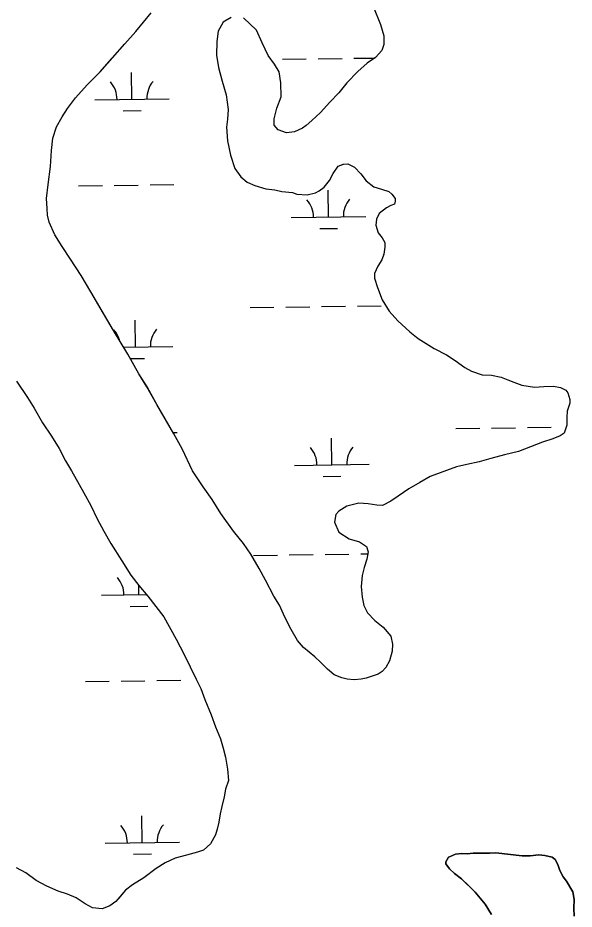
# Model space of a CAD drawing. Extents: x 3767014 to 3805179, y 361544 to 387384.
# Drawn here: x 3773937 to 3774684, y 373622 to 374819 of the extents above; entities that cross this region are included whole.
import ezdxf

# ---------------------------------------------------------------- set-up
doc = ezdxf.new("R2010")
doc.units = 0
doc.layers.add('V-TOPO-SHOR', color=7, linetype='Continuous')
doc.layers.add('V-WETL-SWMP', color=7, linetype='Continuous')

msp = doc.modelspace()

# ---------------------------------------------------------------- linework, layer by layer
at = {"layer": 'V-TOPO-SHOR'}
for points in [[(3774361.659, 373936.938), (3774352.766, 373944.483), (3774343.503, 373953.594), (3774335.778, 373960.731), (3774320.699, 373973.439), (3774312.613, 373982.928), (3774304.204, 373997.501), (3774295.431, 374014.035), (3774288.605, 374030.15), (3774280.945, 374042.371), (3774269.503, 374064.02), (3774261.102, 374079.376), (3774250.018, 374098.677), (3774240.047, 374113.271), (3774226.577, 374129.474), (3774209.691, 374153.542), (3774198.206, 374172.065), (3774185.92, 374189.036), (3774171.74, 374210.723), (3774157.662, 374240.224), (3774146.588, 374260.307), (3774135.123, 374280.394), (3774124.04, 374299.694), (3774110.666, 374323.324), (3774099.564, 374341.061), (3774085.048, 374367.051), (3774065.528, 374398.971), (3774047.944, 374429.302), (3774035.328, 374450.967), (3774022.326, 374473.03), (3774008.145, 374494.717), (3773996.64, 374511.676), (3773987.074, 374527.438), (3773979.477, 374544.348), (3773977.253, 374553.759), (3773976.59, 374562.757), (3773975.984, 374576.057), (3773978.187, 374595.183), (3773981.241, 374619.381), (3773982.304, 374640.866), (3773984.475, 374657.256), (3773989.363, 374672.438), (3773996.969, 374686.02), (3774003.757, 374696.879), (3774014.504, 374711.592), (3774030.368, 374728.975), (3774047.797, 374746.338), (3774063.192, 374763.728), (3774080.888, 374783.825), (3774095.568, 374800.285), (3774116.071, 374825.581)], [(3774414.518, 374833.012), (3774423.986, 374809.822), (3774428.477, 374794.517), (3774428.327, 374783.184), (3774425.876, 374775.006), (3774417.154, 374765.739), (3774406.109, 374758.065), (3774393.452, 374746.893), (3774378.786, 374731.449), (3774368.059, 374718.299), (3774356.164, 374705.554), (3774343.473, 374691.646), (3774331.996, 374680.851), (3774324.482, 374674.306), (3774319.349, 374670.464), (3774308.73, 374665.52), (3774297.772, 374664.49), (3774286.878, 374668.543), (3774281.484, 374674.478), (3774281.205, 374683.082), (3774284.912, 374697.495), (3774290.583, 374712.667), (3774290.44, 374731.433), (3774287.896, 374746.322), (3774281.777, 374756.566), (3774273.333, 374768.403), (3774265.343, 374785.318), (3774257.747, 374802.226), (3774239.983, 374818.878)], [(3774223.566, 374819.093), (3774215.299, 374814.51), (3774212.931, 374812.978), (3774206.13, 374800.948), (3774204.381, 374786.899), (3774204.141, 374768.528), (3774206.662, 374752.077), (3774211.502, 374733.641), (3774216.738, 374715.589), (3774219.605, 374695.615), (3774218.653, 374682.727), (3774217.338, 374671.797), (3774218.665, 374653.799), (3774222.708, 374634.2), (3774228.733, 374616.53), (3774236.405, 374605.485), (3774245.304, 374598.331), (3774255.411, 374593.897), (3774270.205, 374589.404), (3774282.303, 374587.682), (3774291.656, 374585.605), (3774306.025, 374584.243)], [(3774306.025, 374584.243), (3774311.862, 374582.213), (3774325.53, 374581.253), (3774336.903, 374583.84), (3774341.627, 374586.514), (3774348.339, 374591.509), (3774355.492, 374600.406), (3774360.696, 374609.72), (3774367.082, 374619.8), (3774374.154, 374622.444), (3774380.021, 374622.758), (3774389.346, 374618.336), (3774397.827, 374609.235), (3774404.745, 374600.152), (3774415.189, 374591.806), (3774425.311, 374588.546), (3774435.047, 374585.683), (3774439.299, 374582.109), (3774443.522, 374576.188), (3774443.868, 374572.666), (3774442.643, 374568.772), (3774437.926, 374566.88), (3774432.022, 374563.831), (3774422.151, 374556.14), (3774418.53, 374548.37), (3774417.645, 374540.563), (3774421.024, 374529.965), (3774426.415, 374523.639), (3774429.851, 374517.341), (3774429.763, 374510.695), (3774428.475, 374501.721), (3774426.025, 374493.934), (3774420.443, 374485.409), (3774416.015, 374475.693), (3774415.933, 374469.438), (3774420.068, 374456.876), (3774426.107, 374440.377), (3774435.678, 374425.007), (3774447.235, 374411.955), (3774463.461, 374397.279), (3774474.678, 374388.141), (3774496.006, 374374.962), (3774512.705, 374366.532), (3774524.327, 374358.564), (3774537.109, 374349.405), (3774546.036, 374344.596), (3774560.438, 374339.718), (3774572.939, 374339.163), (3774586.191, 374336.253), (3774594.75, 374333.013), (3774602.917, 374329.777), (3774613.809, 374325.726), (3774630.58, 374322.771), (3774643.103, 374323.778), (3774656.012, 374324.393), (3774665.756, 374322.31), (3774672.75, 374319.091), (3774675.435, 374315.146), (3774678.058, 374306.512), (3774677.993, 374301.431), (3774674.722, 374290.527), (3774674.229, 374282.716), (3774674.085, 374271.771), (3774670.43, 374261.265), (3774665.297, 374257.423), (3774655.475, 374253.643), (3774641.344, 374249.137), (3774625.232, 374242.702), (3774609.125, 374236.659), (3774590.304, 374232.214), (3774572.253, 374226.978), (3774556.561, 374222.884), (3774539.704, 374219.195), (3774525.978, 374215.857), (3774490.628, 374203.028), (3774476.84, 374194.998), (3774462.267, 374186.589), (3774447.671, 374176.617), (3774437.808, 374169.709), (3774426.787, 374163.989), (3774418.976, 374164.483), (3774407.272, 374166.199), (3774394.775, 374167.145), (3774378.692, 374163.055), (3774368.053, 374156.551), (3774364.084, 374151.91), (3774362.386, 374141.769), (3774368.075, 374128.403), (3774382.028, 374119.23), (3774395.662, 374115.534), (3774405.351, 374109.152), (3774407.6, 374101.695), (3774405.517, 374091.949), (3774402.246, 374081.045), (3774399.367, 374070.138), (3774398.001, 374055.302), (3774399.379, 374041.21), (3774401.576, 374029.845), (3774406.528, 374020.007), (3774416.558, 374009.711), (3774427.389, 374000.971)], [(3773935.693, 374331.088), (3773950.257, 374309.01), (3773959.45, 374294.82), (3773970.528, 374275.132), (3773982.41, 374257.39), (3773992.742, 374240.447), (3774001.125, 374223.922), (3774009.155, 374210.53), (3774017.177, 374196.356), (3774025.965, 374180.998), (3774035.126, 374164.071), (3774043.883, 374146.368), (3774052.65, 374129.448), (3774062.204, 374112.908), (3774076.751, 374089.657), (3774089.011, 374070.738), (3774099.773, 374056.918), (3774111.696, 374042.299)], [(3774111.696, 374042.299), (3774133.223, 374014.659), (3774149.636, 373984.74), (3774160.703, 373964.272), (3774176.679, 373930.843), (3774182.774, 373918.645), (3774188.441, 373903.719), (3774196.766, 373882.897), (3774202.81, 373866.794), (3774209.247, 373851.075), (3774212.99, 373838.519), (3774215.958, 373826.364), (3774218.485, 373810.308), (3774219.847, 373795.046), (3774216.177, 373783.371)], [(3774427.389, 374000.971), (3774437.783, 373988.715), (3774439.991, 373978.131), (3774439.862, 373968.36), (3774436.175, 373955.507), (3774430.978, 373946.586), (3774426.216, 373941.175), (3774420.697, 373937.728), (3774412.845, 373935.095), (3774404.601, 373932.467), (3774397.935, 373930.99), (3774388.541, 373929.942), (3774379.169, 373930.845), (3774372.161, 373932.891), (3774361.659, 373936.938)], [(3774216.177, 373783.371), (3774214.086, 373772.846), (3774211.18, 373759.984), (3774208.708, 373750.246), (3774206.998, 373738.935), (3774204.921, 373729.582), (3774202.478, 373722.189), (3774196.064, 373709.765), (3774186.571, 373701.291), (3774178.33, 373698.663), (3774163.816, 373694.555), (3774148.519, 373690.455), (3774135.15, 373684.376), (3774122.934, 373676.721), (3774106.357, 373664.431), (3774090.989, 373654.861), (3774081.904, 373647.553), (3774072.78, 373637.121), (3774068.809, 373632.482), (3774060.918, 373626.723), (3774050.703, 373622.558), (3774037.432, 373623.905), (3774027.735, 373629.502), (3774015.723, 373637.477), (3774004.06, 373642.321), (3773991.608, 373646.392), (3773976.057, 373652.849), (3773961.703, 373660.853), (3773948.157, 373671.191), (3773935.734, 373677.608)], [(3774683.942, 373612.918), (3774683.688, 373623.487), (3774683.842, 373635.226), (3774682.019, 373645.425), (3774673.596, 373659.626), (3774668.978, 373665.557), (3774664.785, 373674.222), (3774662.148, 373682.085), (3774658.322, 373688.788), (3774654.449, 373691.97), (3774644.699, 373694.446), (3774636.486, 373694.944), (3774624.731, 373693.924), (3774614.161, 373693.672), (3774578.989, 373697.656), (3774570.766, 373697.371), (3774560.591, 373697.504), (3774548.457, 373697.273), (3774540.228, 373696.597), (3774533.189, 373697.08), (3774524.567, 373696.019), (3774516.692, 373692.599), (3774515.118, 373691.837), (3774511.904, 373685.617), (3774511.869, 373682.879), (3774516.484, 373676.555), (3774523.445, 373670.202), (3774532.745, 373663.036), (3774542.018, 373653.912), (3774550.904, 373645.188), (3774564.39, 373628.964), (3774573.211, 373615.15)]]:
    msp.add_lwpolyline(points, dxfattribs=at)
at = {"layer": 'V-WETL-SWMP'}
for p, q in [((3774340.389, 374763.773), (3774372.386, 374764.217)), ((3774388.384, 374764.439), (3774415.833, 374764.821)), ((3774292.393, 374763.106), (3774324.39, 374763.55)), ((3774090.526, 374709.555), (3774090.026, 374745.551)), ((3774040.531, 374708.86), (3774140.521, 374710.249)), ((3774078.741, 374693.959), (3774102.739, 374694.292)), ((3774018.728, 374593.114), (3774050.725, 374593.559)), ((3774066.723, 374593.781), (3774098.72, 374594.226)), ((3774114.719, 374594.448), (3774146.716, 374594.892)), ((3774354.185, 374551.34), (3774353.685, 374587.336)), ((3774304.19, 374550.645), (3774404.18, 374552.034)), ((3774342.4, 374535.744), (3774366.398, 374536.077)), ((3774249.019, 374429.796), (3774281.016, 374430.241)), ((3774297.014, 374430.463), (3774329.011, 374430.907)), ((3774345.01, 374431.13), (3774377.006, 374431.574)), ((3774393.005, 374431.796), (3774425.002, 374432.241)), ((3774095.147, 374376.912), (3774094.646, 374412.908)), ((3774079.154, 374376.69), (3774145.142, 374377.606)), ((3774088.213, 374361.383), (3774107.36, 374361.649)), ((3774145.522, 374262.169), (3774151.337, 374262.249)), ((3774525.209, 374267.443), (3774557.205, 374267.887)), ((3774573.204, 374268.11), (3774605.201, 374268.554)), ((3774621.199, 374268.776), (3774653.196, 374269.221)), ((3774358.806, 374218.697), (3774358.306, 374254.693)), ((3774308.81, 374218.002), (3774408.801, 374219.391)), ((3774347.021, 374203.101), (3774371.019, 374203.434)), ((3774253.64, 374097.153), (3774285.637, 374097.598)), ((3774301.635, 374097.82), (3774333.632, 374098.265)), ((3774349.63, 374098.487), (3774381.627, 374098.931)), ((3774397.626, 374099.154), (3774407.084, 374099.285)), ((3774099.767, 374044.269), (3774099.588, 374057.154)), ((3774049.772, 374043.575), (3774109.975, 374044.411)), ((3774087.983, 374028.673), (3774111.981, 374029.006)), ((3774027.97, 373927.829), (3774059.967, 373928.273)), ((3774075.965, 373928.495), (3774107.962, 373928.94)), ((3774123.961, 373929.162), (3774155.958, 373929.606)), ((3774104.388, 373711.626), (3774103.888, 373747.623)), ((3774054.393, 373710.932), (3774154.383, 373712.321)), ((3774092.604, 373696.03), (3774116.601, 373696.363))]:
    msp.add_line(p, q, dxfattribs=at)
for points in [[(3774335.778, 373960.732), (3774320.699, 373973.439), (3774312.614, 373982.927), (3774304.205, 373997.501), (3774295.43, 374014.034), (3774288.605, 374030.151), (3774280.946, 374042.37), (3774269.502, 374064.02), (3774261.103, 374079.376), (3774250.019, 374098.676), (3774240.047, 374113.271), (3774226.577, 374129.475), (3774209.691, 374153.542), (3774198.206, 374172.065), (3774185.919, 374189.036), (3774171.739, 374210.722), (3774157.662, 374240.225), (3774146.588, 374260.307), (3774124.04, 374299.694), (3774110.667, 374323.324), (3774099.563, 374341.061), (3774085.048, 374367.051), (3774065.529, 374398.971), (3774035.328, 374450.968), (3774022.326, 374473.03), (3774008.146, 374494.716), (3773996.64, 374511.676), (3773987.074, 374527.438), (3773979.477, 374544.347), (3773977.254, 374553.758), (3773976.59, 374562.758), (3773975.983, 374576.057), (3773978.188, 374595.183), (3773981.241, 374619.38), (3773982.304, 374640.866), (3773984.474, 374657.257), (3773989.363, 374672.438), (3773996.969, 374686.021), (3774003.756, 374696.878), (3774014.504, 374711.592), (3774030.368, 374728.975), (3774047.796, 374746.338), (3774080.889, 374783.824), (3774095.569, 374800.285), (3774116.071, 374825.582)], [(3774414.517, 374833.011), (3774423.986, 374809.823), (3774428.477, 374794.518), (3774428.328, 374783.183), (3774425.876, 374775.006), (3774417.154, 374765.738), (3774406.108, 374758.065), (3774393.452, 374746.894), (3774378.786, 374731.449), (3774368.059, 374718.298), (3774356.165, 374705.554), (3774343.473, 374691.647), (3774331.995, 374680.852), (3774324.482, 374674.305), (3774319.35, 374670.463), (3774308.731, 374665.52), (3774297.771, 374664.49), (3774286.879, 374668.542), (3774281.484, 374674.477), (3774281.205, 374683.081), (3774284.912, 374697.496), (3774290.584, 374712.667), (3774290.439, 374731.433), (3774287.897, 374746.322), (3774281.777, 374756.566), (3774273.332, 374768.404), (3774265.344, 374785.318), (3774257.747, 374802.227), (3774239.983, 374818.878)], [(3774223.567, 374819.093), (3774215.298, 374814.51), (3774212.932, 374812.977), (3774206.129, 374800.948), (3774204.381, 374786.898), (3774204.141, 374768.528), (3774206.662, 374752.076), (3774211.502, 374733.64), (3774216.739, 374715.589), (3774219.605, 374695.615), (3774218.654, 374682.727), (3774217.338, 374671.798), (3774218.666, 374653.799), (3774222.709, 374634.2), (3774228.733, 374616.53), (3774236.406, 374605.484), (3774245.304, 374598.331), (3774255.41, 374593.898), (3774270.206, 374589.404), (3774282.302, 374587.682), (3774291.656, 374585.605), (3774306.024, 374584.244), (3774311.862, 374582.213), (3774325.531, 374581.252), (3774336.902, 374583.84), (3774341.628, 374586.514), (3774348.339, 374591.509), (3774355.492, 374600.406), (3774360.696, 374609.72), (3774367.082, 374619.8), (3774374.153, 374622.444), (3774380.021, 374622.758), (3774389.345, 374618.336), (3774397.826, 374609.234), (3774404.744, 374600.152), (3774415.189, 374591.806), (3774425.311, 374588.546), (3774435.046, 374585.682), (3774439.299, 374582.108)], [(3774439.299, 374582.108), (3774443.522, 374576.189), (3774443.867, 374572.666), (3774442.643, 374568.773), (3774437.927, 374566.88), (3774432.023, 374563.83), (3774422.15, 374556.141), (3774418.53, 374548.37), (3774417.646, 374540.564), (3774421.025, 374529.964), (3774426.415, 374523.639), (3774429.851, 374517.34), (3774429.764, 374510.695), (3774428.474, 374501.721), (3774426.026, 374493.935), (3774420.442, 374485.408), (3774416.014, 374475.693), (3774415.932, 374469.439), (3774420.068, 374456.875), (3774426.107, 374440.378), (3774435.678, 374425.007), (3774447.235, 374411.955), (3774463.461, 374397.279), (3774474.678, 374388.141), (3774496.006, 374374.961), (3774512.705, 374366.533), (3774524.328, 374358.563), (3774537.109, 374349.404), (3774546.037, 374344.596), (3774560.437, 374339.717), (3774572.939, 374339.162), (3774586.192, 374336.252), (3774594.75, 374333.013), (3774602.917, 374329.778), (3774613.809, 374325.727), (3774630.58, 374322.77), (3774643.103, 374323.779), (3774656.011, 374324.392), (3774665.757, 374322.31), (3774672.751, 374319.091), (3774675.436, 374315.147), (3774678.059, 374306.512), (3774677.993, 374301.431), (3774674.723, 374290.528), (3774674.229, 374282.716), (3774674.086, 374271.772), (3774670.43, 374261.266), (3774665.298, 374257.424), (3774655.476, 374253.643), (3774641.343, 374249.137), (3774625.232, 374242.702), (3774609.125, 374236.659), (3774590.303, 374232.214), (3774572.252, 374226.978), (3774556.561, 374222.883), (3774539.704, 374219.195), (3774525.978, 374215.856), (3774490.627, 374203.028), (3774476.84, 374194.999), (3774462.266, 374186.59), (3774447.671, 374176.617), (3774437.808, 374169.71), (3774426.787, 374163.99), (3774418.976, 374164.483), (3774407.271, 374166.2), (3774394.774, 374167.146), (3774378.692, 374163.056), (3774368.052, 374156.55), (3774364.083, 374151.911), (3774362.386, 374141.769), (3774368.075, 374128.404), (3774382.028, 374119.23), (3774395.661, 374115.533), (3774405.351, 374109.152), (3774407.599, 374101.695), (3774405.516, 374091.949), (3774402.246, 374081.046), (3774399.367, 374070.138), (3774398, 374055.301), (3774399.379, 374041.21), (3774401.576, 374029.845), (3774406.529, 374020.007), (3774416.558, 374009.712), (3774427.389, 374000.97), (3774437.783, 373988.715), (3774439.99, 373978.132), (3774439.862, 373968.36), (3774436.176, 373955.508), (3774430.977, 373946.585), (3774426.215, 373941.175), (3774420.697, 373937.729), (3774412.844, 373935.095), (3774404.601, 373932.467), (3774397.936, 373930.99), (3774388.54, 373929.941), (3774379.17, 373930.845), (3774372.16, 373932.891), (3774361.658, 373936.938), (3774352.766, 373944.482), (3774343.503, 373953.594), (3774335.778, 373960.732)], [(3773935.694, 374331.088), (3773950.257, 374309.01), (3773959.451, 374294.82), (3773970.528, 374275.133), (3773982.411, 374257.39), (3773992.742, 374240.448), (3774001.124, 374223.923), (3774009.156, 374210.53), (3774025.966, 374180.997), (3774035.125, 374164.071), (3774043.882, 374146.369), (3774052.65, 374129.448), (3774062.204, 374112.908), (3774076.751, 374089.658), (3774089.01, 374070.737), (3774099.773, 374056.917), (3774111.697, 374042.3), (3774133.222, 374014.659), (3774149.636, 373984.741), (3774160.703, 373964.272), (3774176.68, 373930.842), (3774182.774, 373918.646), (3774188.441, 373903.72), (3774196.767, 373882.897), (3774202.809, 373866.794), (3774209.247, 373851.076), (3774212.991, 373838.52), (3774215.959, 373826.365), (3774218.485, 373810.308), (3774219.848, 373795.047), (3774216.178, 373783.37), (3774214.086, 373772.845), (3774211.181, 373759.985), (3774208.709, 373750.247), (3774206.997, 373738.935), (3774204.921, 373729.582), (3774202.479, 373722.188), (3774196.063, 373709.766), (3774186.572, 373701.291), (3774178.33, 373698.663), (3774163.815, 373694.554), (3774148.519, 373690.455), (3774135.151, 373684.377), (3774122.934, 373676.72), (3774106.358, 373664.431), (3774090.99, 373654.861), (3774081.905, 373647.554), (3774068.81, 373632.483), (3774060.918, 373626.724), (3774050.702, 373622.558), (3774037.431, 373623.905), (3774027.734, 373629.503), (3774015.722, 373637.477), (3774004.06, 373642.32), (3773991.607, 373646.392), (3773976.058, 373652.849), (3773961.702, 373660.853), (3773948.158, 373671.192), (3773935.735, 373677.608)], [(3774573.212, 373615.15), (3774564.391, 373628.963), (3774550.905, 373645.187), (3774532.744, 373663.036), (3774523.445, 373670.203), (3774516.483, 373676.556), (3774511.869, 373682.879), (3774511.905, 373685.618), (3774515.118, 373691.838), (3774516.693, 373692.6), (3774524.566, 373696.019), (3774533.19, 373697.08), (3774540.228, 373696.597), (3774548.456, 373697.272), (3774560.592, 373697.504), (3774570.766, 373697.371), (3774578.989, 373697.655), (3774614.16, 373693.672), (3774624.731, 373693.925), (3774636.486, 373694.945), (3774644.698, 373694.446), (3774654.45, 373691.97), (3774658.322, 373688.788), (3774662.148, 373682.085), (3774664.785, 373674.223), (3774668.977, 373665.558), (3774673.596, 373659.626), (3774682.02, 373645.426), (3774683.843, 373635.227), (3774683.689, 373623.487), (3774683.942, 373612.917)]]:
    msp.add_lwpolyline(points, dxfattribs=at)
for centre, start, end in [((3774035.282, 374709.262), 0.024037, 41.567696), ((3774145.757, 374710.797), 140.024034, 181.567693), ((3774298.941, 374551.047), 0.024037, 41.567696), ((3774409.416, 374552.582), 140.024034, 181.567693), ((3774039.902, 374376.619), 13.458461, 41.567696), ((3774150.378, 374378.154), 140.024034, 181.567693), ((3774303.561, 374218.404), 0.024037, 41.567696), ((3774414.037, 374219.939), 140.024034, 181.567693), ((3774044.523, 374043.976), 0.024037, 41.567696), ((3774049.144, 373711.334), 0.024037, 41.567696), ((3774159.619, 373712.868), 140.024034, 181.567693)]:
    msp.add_arc(centre, 35.246, start, end, dxfattribs=at)

doc.saveas('drawing.dxf')
